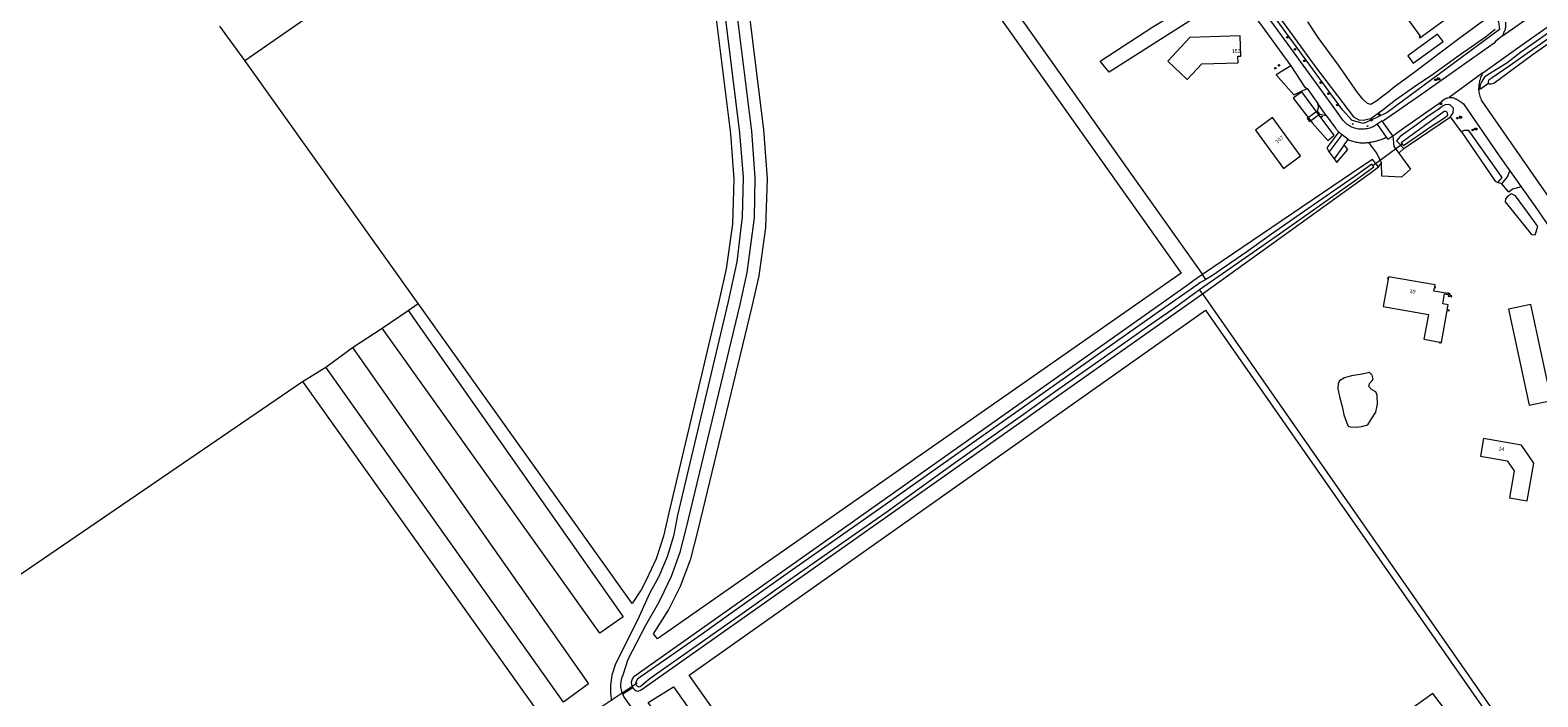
# Model space of a CAD drawing. Header units: metres. Extents: x 138165 to 154469, y 480134 to 494189.
# Tile 352 of 656: x 149433 to 149925, y 482668 to 482885. Entities that reach past the tile are written whole.
import ezdxf

# ---------------------------------------------------------------- set-up
doc = ezdxf.new("R2010")
doc.units = ezdxf.units.M
doc.header["$LTSCALE"] = 0.001
doc.header["$MEASUREMENT"] = 0
for name, color, linetype, lineweight in [('TOP-L-duiker', 7, 'Continuous', 0), ('TOP-L-topo objecten punt', 7, 'Continuous', 0), ('TOP-L-topo objecten vlak', 7, 'Continuous', 0), ('TOP-T-topo huisnummering naamgeving', 7, 'Continuous', 0)]:
    doc.layers.add(name, color=color, linetype=linetype, lineweight=lineweight)
doc.styles.add('Style-INTL_ISO', font='INTL_ISO.shx')
doc.styles.add('Style-STANDARD', font='STANDARD.shx')

# ---------------------------------------------------------------- blocks, each defined once
blk = doc.blocks.new('24')
at = {"layer": 'TOP-L-topo objecten punt', "color": 7, "linetype": 'Continuous', "lineweight": 0}
for radius in [0.025, 0.0182, 0.0115, 0.005]:
    blk.add_circle((0, 0), radius, dxfattribs=at)
blk = doc.blocks.new('10')
at = {"layer": 'TOP-L-topo objecten punt', "linetype": 'Continuous', "lineweight": 0}
blk.add_circle((0, 0), 0.0125, dxfattribs=at)
blk = doc.blocks.new('175')
at = {"layer": 'TOP-L-topo objecten punt', "color": 7, "linetype": 'Continuous', "lineweight": 0}
blk.add_circle((0, 0), 0.025, dxfattribs=at)
at = {"layer": 'TOP-L-topo objecten punt', "color": 7, "linetype": 'Continuous', "lineweight": 0, "style": 'Style-STANDARD'}
blk.add_text('SB', height=0.06, dxfattribs=at).set_placement((0.0483, 0))
blk = doc.blocks.new('11')
at = {"layer": 'TOP-L-topo objecten punt', "color": 7, "linetype": 'Continuous', "lineweight": 0}
blk.add_circle((0, 0), 0.025, dxfattribs=at)
at = {"layer": 'TOP-L-topo objecten punt', "color": 7, "linetype": 'Continuous', "lineweight": 0, "style": 'Style-STANDARD'}
blk.add_text('AB', height=0.06, dxfattribs=at).set_placement((0.0483, 0))
blk = doc.blocks.new('14')
at = {"layer": 'TOP-L-topo objecten punt', "color": 7, "linetype": 'Continuous', "lineweight": 0}
blk.add_circle((0, 0), 0.025, dxfattribs=at)
at = {"layer": 'TOP-L-topo objecten punt', "color": 7, "linetype": 'Continuous', "lineweight": 0, "style": 'Style-STANDARD'}
blk.add_text('VB', height=0.06, dxfattribs=at).set_placement((0.0483, 0))

msp = doc.modelspace()

# ---------------------------------------------------------------- linework, layer by layer
at = {"layer": 'TOP-L-duiker', "flags": 128}
for points in [[(149870.71, 482840.94), (149880.2, 482847.94)], [(149630.68, 482672.1), (149618.02, 482663.55)]]:
    msp.add_lwpolyline(points, dxfattribs=at)
at = {"layer": 'TOP-L-topo objecten vlak', "flags": 128}
for points in [[(149906.99, 482888.3), (149909.48, 482889.65), (149910.82, 482888.94), (149911.74, 482887.89), (149912.04, 482885.29), (149875.38, 482858.2), (149871.84, 482856.5), (149867.71, 482854.68), (149863.96, 482855.59), (149860.82, 482859.12), (149726.27, 483043.1)], [(149673.07, 483005.82), (149782.98, 482850.72), (149791.68, 482838.46), (149815.13, 482805.37)], [(149668.26, 482794.94), (149670.52, 482804.93), (149672.7, 482820.74), (149673.21, 482836.7), (149672.05, 482852.61), (149662.53, 482929.23), (149661.86, 482933.15), (149661.05, 482941.66), (149661.14, 482950.2), (149662.13, 482958.69), (149669.56, 483001.49), (149808.23, 482805.83), (149637.3, 482686.48), (149636.08, 482688.2), (149640.91, 482695.92), (149644.79, 482703.71), (149648.19, 482712.67), (149650.63, 482721.94), (149668.26, 482794.94)], [(149502.71, 482875.18), (149655.74, 482981.38), (149651.29, 482960.57), (149650.22, 482950.26), (149650.24, 482939.9), (149651.34, 482929.59), (149651.61, 482927.94), (149661.14, 482851.23), (149662.23, 482836.53), (149661.78, 482821.79), (149659.79, 482807.19), (149657.46, 482797.02), (149640.99, 482727.57), (149639.32, 482720.01), (149636.86, 482712.66), (149633.65, 482705.61), (149631.96, 482702.54), (149629.09, 482697.99), (149559.23, 482795.93)], [(149654.6, 482928.2), (149664.12, 482851.61), (149664.12, 482851.6), (149664.12, 482851.59), (149665.24, 482837.13), (149664.95, 482824.19), (149663.25, 482809.5), (149660.43, 482796.53), (149643.91, 482726.88), (149642.55, 482719.99), (149640.49, 482713.29), (149637.73, 482706.83), (149634.7, 482701.33), (149631.38, 482693.83), (149623.49, 482678.02), (149622.43, 482674.65), (149621.99, 482671.45), (149621.99, 482668.7), (149622.37, 482666.32)], [(149626.03, 482668.47), (149625.75, 482669.23), (149625.55, 482670.02), (149625.43, 482670.83), (149625.4, 482671.65), (149625.46, 482672.46), (149625.6, 482673.26), (149625.83, 482674.05), (149626.13, 482674.8), (149627.73, 482679.86), (149633.51, 482690.94), (149637.31, 482697.66), (149638.35, 482699.49), (149641.96, 482706.98), (149644.77, 482714.81), (149646.75, 482722.88), (149664.31, 482795.59), (149666.59, 482806.03), (149668.94, 482823.89), (149669.23, 482837.06), (149668.08, 482852.12), (149658.55, 482928.84)], [(149906.62, 482871.14), (149918.83, 482879.91), (149931.3, 482888.69), (149963.61, 482911.34)], [(149965.52, 482907.98), (149965.26, 482908.29), (149964.74, 482908.65), (149963.93, 482908.88), (149962.84, 482908.77), (149961.64, 482908.09), (149958.25, 482905.49), (149951.24, 482900.41), (149943.27, 482894.98), (149924.01, 482881.45), (149918.89, 482877.81), (149914.48, 482874.37), (149908.19, 482870.49), (149907.19, 482869.72), (149906.23, 482868.35), (149905.71, 482867.28), (149905.68, 482866.65), (149905.64, 482866.54), (149905.88, 482865.97)], [(149964.62, 482907.34), (149964.37, 482907.62), (149964.11, 482907.73), (149963.76, 482907.77), (149963.23, 482907.59), (149960.73, 482905.72), (149960.02, 482905.13), (149958.05, 482903.6), (149955.22, 482901.48), (149951.69, 482898.99), (149947.16, 482895.77), (149944.45, 482893.91), (149942.77, 482892.72), (149938.82, 482889.9), (149935.42, 482887.58), (149929.33, 482883.28), (149922.97, 482878.77), (149915.25, 482873.34), (149909.6, 482869.57), (149908.68, 482868.94), (149908.47, 482868.63), (149908.33, 482868.29), (149908.39, 482868), (149908.47, 482867.79)], [(149908.47, 482867.79), (149908.62, 482867.62), (149909.37, 482867.55), (149910.18, 482867.79), (149915.17, 482871.47), (149922.75, 482877.07), (149927.1, 482880.1), (149935.56, 482886.13), (149943.79, 482891.97), (149957.96, 482901.93), (149960.94, 482904.14), (149962.42, 482905.11), (149963.82, 482905.85), (149964.25, 482906.18), (149964.61, 482906.73), (149964.73, 482907.02), (149964.62, 482907.34)], [(149826.23, 482897.97), (149784.69, 482871.4), (149781.71, 482874.96), (149798.99, 482886.19), (149802.19, 482888.19), (149812.39, 482894.04), (149814.2, 482896.09), (149816.13, 482900.08), (149816.41, 482904.18)], [(149878.61, 482892.97), (149878.52, 482892.9), (149878.75, 482892.58), (149879.08, 482892.81), (149886.15, 482883.12), (149885.83, 482882.89), (149886.07, 482882.56), (149896.4, 482890.11), (149896.17, 482890.43), (149895.84, 482890.2), (149888.77, 482899.89), (149889.09, 482900.13), (149888.85, 482900.45), (149883.03, 482896.2)], [(149826.23, 482897.97), (149832.57, 482889.16), (149843.94, 482873.45)], [(149872.12, 482854.4), (149871.75, 482854.14), (149871.36, 482853.9), (149870.97, 482853.68), (149870.56, 482853.49), (149870.14, 482853.31), (149869.71, 482853.16), (149869.27, 482853.04), (149868.84, 482852.93), (149868.38, 482852.85), (149867.92, 482852.8), (149867.45, 482852.77), (149866.98, 482852.77), (149866.52, 482852.79), (149866.05, 482852.84), (149865.59, 482852.91), (149865.14, 482853.02), (149864.7, 482853.14), (149864.28, 482853.29), (149863.88, 482853.45), (149863.48, 482853.64), (149863.1, 482853.84), (149862.73, 482854.07), (149862.35, 482854.34), (149861.99, 482854.64), (149861.65, 482854.95), (149861.03, 482855.64), (149857.23, 482860.99), (149843.09, 482880.47), (149830.41, 482897.93)], [(149913, 482883.23), (149923.52, 482890.6)], [(149502.71, 482875.18), (149494.5, 482886.43)], [(149840.89, 482888.35), (149845.28, 482882.39), (149851.92, 482873.27), (149864.46, 482856.85), (149866.13, 482855.82), (149867.56, 482855.74), (149870.03, 482856.29), (149874.09, 482859.16), (149878.15, 482862.34), (149885.09, 482867.21), (149889.87, 482870.42), (149898.14, 482876.37), (149903.94, 482880.37), (149907.48, 482882.96), (149910.58, 482885.38)], [(149906.91, 482888.24), (149898.74, 482882.28), (149892.12, 482877.29), (149884.98, 482871.8), (149882, 482869.69), (149877.67, 482866.54), (149875.56, 482864.79), (149874, 482863.52), (149871.73, 482861.85), (149870.1, 482860.85), (149868.93, 482861.18), (149867.5, 482862.62), (149865.71, 482864.77), (149859.55, 482873.66), (149852.86, 482882.71), (149849.48, 482887.78)], [(149913.98, 482887.68), (149914.02, 482887.35), (149914.04, 482887.01), (149914.04, 482886.67), (149914.02, 482886.33), (149913.98, 482885.99), (149913.92, 482885.65), (149913.84, 482885.32), (149913.62, 482884.68), (149913, 482883.23)], [(149803.79, 482875.02), (149810.18, 482869.05), (149814.88, 482874.07), (149826.74, 482874.47), (149826.67, 482876.57), (149827.67, 482876.6), (149827.45, 482883.25), (149810.97, 482882.7), (149803.79, 482875.02)], [(149913, 482883.23), (149911.95, 482882.37), (149910.78, 482881.45), (149910.31, 482880.86), (149886.25, 482863.89), (149873.9, 482855.27)], [(149882.17, 482876.72), (149883.92, 482874.3), (149893.62, 482881.37), (149891.87, 482883.77), (149882.17, 482876.72)], [(149559.23, 482795.93), (149502.71, 482875.18)], [(149843.94, 482873.45), (149839.22, 482870.56), (149839.22, 482870.56), (149839.22, 482870.55), (149844.96, 482863.98), (149849.26, 482866.04)], [(149843.94, 482873.45), (149848.47, 482866.64), (149849.26, 482866.04)], [(149906.62, 482871.14), (149895.6, 482863.14)], [(149905.35, 482865.68), (149905.34, 482866.11), (149905.36, 482866.55), (149905.39, 482866.98), (149905.44, 482867.41), (149905.5, 482867.84), (149905.58, 482868.27), (149905.68, 482868.7), (149905.8, 482869.12), (149905.93, 482869.54), (149906.08, 482869.95), (149906.24, 482870.35), (149906.62, 482871.14)], [(149849.26, 482866.04), (149852.76, 482861.17)], [(149905.88, 482865.97), (149905.35, 482865.68)], [(149905.88, 482865.97), (149908.47, 482867.79)], [(149851.03, 482854.75), (149856.06, 482849.07), (149858.15, 482850.79), (149852.08, 482858.76), (149847.51, 482864.93), (149844.78, 482862.96), (149851.03, 482854.75)], [(149852.76, 482861.17), (149852.85, 482859.68), (149852.54, 482858.69), (149853.3, 482857.7), (149855.53, 482857.25)], [(149855.53, 482857.25), (149852.76, 482861.17)], [(149877.23, 482850.66), (149881.21, 482853.42), (149893.36, 482861.96), (149893.61, 482862.22), (149893.9, 482862.45), (149894.21, 482862.65), (149894.54, 482862.82), (149894.88, 482862.97), (149895.24, 482863.07), (149895.6, 482863.14)], [(149895.6, 482863.14), (149895.96, 482863.17), (149896.31, 482863.16), (149896.66, 482863.09), (149897.01, 482862.99), (149897.34, 482862.86), (149897.68, 482862.71), (149898, 482862.55), (149898.32, 482862.38), (149898.62, 482862.22), (149898.92, 482862.05), (149899.2, 482861.87), (149899.48, 482861.67), (149899.75, 482861.47), (149900.26, 482861.02), (149911.97, 482844.12), (149915.43, 482839.15)], [(149935.23, 482820.49), (149912.57, 482853.02), (149906.19, 482862.31), (149906.01, 482862.71), (149905.85, 482863.12), (149905.71, 482863.53), (149905.59, 482863.96), (149905.49, 482864.38), (149905.42, 482864.82), (149905.37, 482865.24), (149905.35, 482865.59), (149905.35, 482865.68)], [(149832.39, 482852.47), (149841.6, 482839.99), (149847.15, 482844.09), (149837.94, 482856.57), (149832.39, 482852.47)], [(149852.54, 482858.69), (149849.32, 482856.27), (149850.11, 482855.27), (149853.3, 482857.7), (149852.54, 482858.69)], [(149855.53, 482857.25), (149858.55, 482853.16), (149858.66, 482853), (149858.77, 482852.85), (149858.89, 482852.71), (149859, 482852.56), (149859.12, 482852.42), (149859.24, 482852.28), (149859.37, 482852.15), (149859.49, 482852.01), (149859.63, 482851.88)], [(149896.01, 482856.82), (149896.96, 482858.08), (149896.99, 482859.7), (149896.1, 482860.6), (149895.39, 482860.81), (149894.34, 482860.69), (149893.41, 482860.26), (149892.21, 482859.36), (149888.79, 482856.99), (149884.81, 482854.12), (149879.61, 482850.41), (149878.4, 482848.95), (149880.81, 482846.49)], [(149894.95, 482858.27), (149894.66, 482858.53), (149894.03, 482858.51), (149879.98, 482848.35), (149880.71, 482847.43), (149883.52, 482849.42), (149890.15, 482854.04), (149893.48, 482856.1), (149894.99, 482857.15), (149895.14, 482857.48), (149895.08, 482858.16), (149894.95, 482858.27)], [(149880.81, 482846.49), (149882.55, 482847.67), (149896.01, 482856.82)], [(149899.69, 482851.94), (149896.01, 482856.82)], [(149859.63, 482851.88), (149855.67, 482846.66), (149856.48, 482845.31)], [(149860.71, 482850.93), (149860.39, 482851.18), (149860.23, 482851.32), (149860.08, 482851.45), (149859.92, 482851.59), (149859.77, 482851.73), (149859.63, 482851.88)], [(149873.9, 482855.27), (149873.78, 482855.52), (149872.12, 482854.4)], [(149872.12, 482854.4), (149875.11, 482850.16)], [(149877.23, 482850.66), (149873.9, 482855.27)], [(149911.47, 482835.44), (149912.95, 482836.99), (149902.02, 482852.31), (149900.48, 482852.41), (149899.69, 482851.94)], [(149899.69, 482851.94), (149910.61, 482835.87), (149911.47, 482835.44)], [(149856.48, 482845.31), (149860.71, 482850.93)], [(149861.37, 482847.7), (149858.08, 482843.12)], [(149858.08, 482843.12), (149859.02, 482841.87), (149862.55, 482846.16), (149861.37, 482847.7)], [(149862.66, 482849.41), (149860.71, 482850.93)], [(149861.37, 482847.7), (149862.66, 482849.41)], [(149862.66, 482849.41), (149863.02, 482849.26), (149863.39, 482849.11), (149863.77, 482848.98), (149864.15, 482848.86), (149864.53, 482848.76), (149864.91, 482848.66), (149865.3, 482848.58), (149865.7, 482848.5), (149866.1, 482848.44), (149866.5, 482848.39), (149866.9, 482848.36), (149867.31, 482848.34), (149867.71, 482848.33), (149868.06, 482848.34), (149868.4, 482848.37), (149868.74, 482848.4), (149869.08, 482848.44), (149869.42, 482848.49)], [(149869.42, 482848.49), (149869.79, 482848.54), (149870.17, 482848.59), (149870.54, 482848.66), (149870.9, 482848.73), (149871.27, 482848.8), (149871.64, 482848.89), (149872, 482848.98), (149872.36, 482849.08), (149872.73, 482849.18), (149873.09, 482849.3), (149873.44, 482849.42), (149873.8, 482849.55), (149874.5, 482849.83), (149875.11, 482850.16)], [(149873.59, 482841.8), (149871.99, 482844.97), (149869.42, 482848.49)], [(149875.11, 482850.16), (149875.6, 482849.5), (149877.23, 482850.66)], [(149877.23, 482850.66), (149877.53, 482847.19), (149879.16, 482844.96)], [(149880.81, 482846.49), (149879.16, 482844.96)], [(149814.21, 482800.51), (149817.77, 482803.04), (149839.23, 482817.86), (149865.35, 482836.38), (149871.04, 482840.52), (149870.4, 482841.42), (149864.65, 482837.27), (149849.52, 482826.78), (149837.64, 482818.51), (149829.65, 482812.77), (149818.1, 482804.88), (149816.24, 482803.8)], [(149872.52, 482840.55), (149870.59, 482842.91), (149867.16, 482840.63), (149815.13, 482805.37)], [(149856.48, 482845.31), (149858.08, 482843.12)], [(149872.52, 482840.55), (149873.59, 482841.8)], [(149879.16, 482844.96), (149882.96, 482839.78), (149880.03, 482837.1), (149873.61, 482837.48), (149873.59, 482841.8)], [(149815.17, 482799.07), (149869.84, 482838.46), (149872.52, 482840.55)], [(149912.85, 482834.97), (149914.65, 482837.24), (149915.43, 482839.15)], [(149915.43, 482839.15), (149919.08, 482833.96)], [(149912.85, 482834.97), (149911.47, 482835.44)], [(149919.08, 482833.96), (149916.33, 482833.23), (149915.08, 482832.26), (149912.85, 482834.97)], [(149914.61, 482830.84), (149914.03, 482830.09), (149913.9, 482829.1), (149922.46, 482818.48), (149923.66, 482818.37), (149924.51, 482821.04), (149921.14, 482825.75), (149917.31, 482831.07), (149915.97, 482831.65), (149914.61, 482830.84)], [(149919.08, 482833.96), (149923.65, 482827.58), (149928.44, 482820.57)], [(149815.13, 482805.37), (149812.31, 482803.38), (149810.57, 482802.15), (149629.6, 482674.14), (149629.36, 482673.88), (149629.06, 482673.32), (149628.79, 482672.42), (149628.84, 482671.57), (149629.32, 482670.55)], [(149816.24, 482803.8), (149814.24, 482802.64), (149813.27, 482801.93), (149801.8, 482793.86), (149748.7, 482756.48), (149709.82, 482728.91), (149680.35, 482708.26), (149661.22, 482694.78), (149652.02, 482688.11), (149631.66, 482673.98), (149630.85, 482673.33), (149630.37, 482672.57), (149630.21, 482671.94), (149630.46, 482671.29), (149630.89, 482671.02), (149631.26, 482670.86), (149631.7, 482670.98), (149632.16, 482671.32), (149633.02, 482672.06), (149634.33, 482673.11), (149635.61, 482674.09), (149637.17, 482675.18), (149651.84, 482685.59), (149664.92, 482694.82), (149680.83, 482706.09), (149692.77, 482714.43), (149712.32, 482728.09), (149733.4, 482743.28), (149747.2, 482753.03), (149756.01, 482759.28), (149767.24, 482767.3), (149780.26, 482776.49), (149797.25, 482788.41), (149806.45, 482794.78), (149814.21, 482800.51)], [(149816.24, 482803.8), (149815.13, 482805.37)], [(149874.14, 482794.96), (149888.85, 482792.33), (149887.41, 482784.26), (149892.55, 482783.34), (149892.51, 482783.12), (149892.61, 482783.1), (149892.65, 482783.33), (149892.77, 482783.3), (149892.73, 482783.08), (149892.83, 482783.06), (149892.88, 482783.28), (149893.1, 482783.24), (149894.95, 482793.61), (149895.59, 482793.49), (149895.63, 482793.72), (149894.99, 482793.83), (149895.29, 482795.5), (149893.56, 482795.81), (149894.15, 482799.12), (149895.43, 482798.89), (149895.32, 482798.3), (149896.42, 482798.1), (149896.48, 482798.47), (149895.84, 482798.58), (149895.92, 482799.03), (149895.47, 482799.12), (149895.51, 482799.34), (149895.41, 482799.36), (149895.36, 482799.13), (149895.24, 482799.16), (149895.28, 482799.38), (149895.18, 482799.4), (149895.14, 482799.17), (149890.67, 482799.97), (149890.87, 482801.07), (149891.1, 482801.02), (149891.11, 482801.13), (149890.89, 482801.17), (149890.91, 482801.29), (149891.14, 482801.25), (149891.15, 482801.35), (149890.93, 482801.39), (149891.03, 482801.96), (149875.87, 482804.67), (149875.79, 482804.22), (149875.56, 482804.26), (149875.54, 482804.15), (149875.77, 482804.11), (149875.75, 482803.99), (149875.52, 482804.03), (149875.5, 482803.93), (149875.73, 482803.89), (149874.14, 482794.96)], [(149629.32, 482670.55), (149629.83, 482669.95), (149630.36, 482669.58), (149631, 482669.48), (149632.04, 482669.88), (149815.17, 482799.07)], [(149815.17, 482799.07), (149814.21, 482800.51)], [(149815.17, 482799.07), (149987.59, 482551.67)], [(149555.97, 482793.6), (149626.14, 482693.71), (149618.56, 482688.37), (149547.46, 482787.82)], [(149547.46, 482787.82), (149555.97, 482793.6)], [(149555.97, 482793.6), (149559.23, 482795.93)], [(149926.41, 482277.82), (149823.4, 482423.36), (149931.35, 482500), (149983.63, 482537.12), (149980.9, 482540.92), (149923.25, 482500), (149821.57, 482427.83), (149770.66, 482500), (149734.62, 482551.1), (149894.38, 482663.24), (149890.3, 482668.71), (149731.61, 482555.59), (149647.67, 482674.67), (149816.14, 482793.7), (150000, 482530.28), (150021.14, 482500), (150094.02, 482395.58), (150000, 482329.52), (149926.41, 482277.82)], [(149914.94, 482794.02), (149921.67, 482762.73), (149929, 482764.31), (149922.27, 482795.59), (149914.94, 482794.02)], [(149537.87, 482781.55), (149547.46, 482787.82)], [(149537.87, 482781.55), (149614.8, 482671.85), (149606.67, 482665.9), (149529.14, 482775.17)], [(149529.14, 482775.17), (149537.87, 482781.55)], [(149521.56, 482770.48), (149529.14, 482775.17)], [(149863.75, 482772.3), (149861.44, 482771.69), (149859.84, 482770.7), (149859.37, 482769.66), (149859.32, 482768.1), (149859.84, 482765.6), (149860.79, 482761.89), (149861.26, 482759.55), (149862.06, 482757.48), (149862.66, 482755.95), (149863.33, 482755.68), (149865.26, 482755.55), (149866.99, 482755.75), (149869.13, 482756.35), (149870.26, 482758.28), (149871.66, 482760.48), (149872.26, 482763.09), (149872.13, 482766.02), (149871.66, 482767.09), (149870.33, 482767.89), (149869.39, 482768.82), (149869.59, 482769.82), (149870.46, 482770.82), (149870.79, 482771.22), (149870.46, 482772.55), (149869.59, 482773.42), (149867.19, 482772.82), (149863.75, 482772.3)], [(149419.45, 482700.72), (149521.56, 482770.48)], [(149521.56, 482770.48), (149599.28, 482661.3), (149442.9, 482550.29), (149424.94, 482553.61)], [(149921.02, 482731.54), (149923.22, 482743.84), (149919.18, 482749.65), (149906.87, 482751.84), (149905.85, 482746.14), (149914.58, 482744.58), (149916.87, 482741.29), (149915.31, 482732.56), (149921.02, 482731.54)], [(149629.32, 482670.55), (149626.03, 482668.47)], [(149763.31, 482500), (149921.2, 482276.52), (149913.51, 482271.79), (149751.75, 482500), (149634.29, 482665.71), (149642.57, 482670.89), (149763.31, 482500)], [(149918.24, 482257.63), (149910.07, 482269.46), (149798.57, 482427.22), (149676.34, 482597.98), (149627.16, 482666.59), (149626.82, 482667.04), (149626.38, 482667.73), (149626.03, 482668.47)]]:
    msp.add_lwpolyline(points, dxfattribs=at)

# ---------------------------------------------------------------- block references
at = {"layer": 'TOP-L-topo objecten punt', "xscale": 10, "yscale": 10, "zscale": 10}
for name, p in [('24', (149842.84, 482882.78)), ('24', (149845.34, 482878.85)), ('24', (149838.89, 482872.68)), ('24', (149840.1, 482873.65)), ('24', (149848.37, 482875.08)), ('24', (149853.66, 482867.95)), ('175', (149891.17, 482868.88)), ('14', (149891.17, 482868.88)), ('24', (149856.25, 482864.38)), ('24', (149859.16, 482860.7)), ('24', (149892.89, 482861.07)), ('10', (149854.05, 482856.9)), ('24', (149870.21, 482855.72)), ('24', (149872.86, 482857.5)), ('175', (149898.28, 482856.38)), ('11', (149898.28, 482856.38)), ('10', (149864.15, 482854.48)), ('10', (149868.98, 482853.81)), ('11', (149903.3, 482852.55)), ('14', (149903.3, 482852.55))]:
    msp.add_blockref(name, p, dxfattribs=at)

# ---------------------------------------------------------------- texts
at = {"layer": 'TOP-T-topo huisnummering naamgeving', "style": 'Style-INTL_ISO'}
for s, rotation, p in [('153', 2.1, (149824.72, 482877.6)), ('147', 36.4, (149839.47, 482848.06)), ('10', 349.9, (149882.61, 482799.4)), ('14', 349.9, (149911.62, 482748.05))]:
    msp.add_text(s, height=1.25, rotation=rotation, dxfattribs=at).set_placement(p)

doc.saveas('drawing.dxf')
